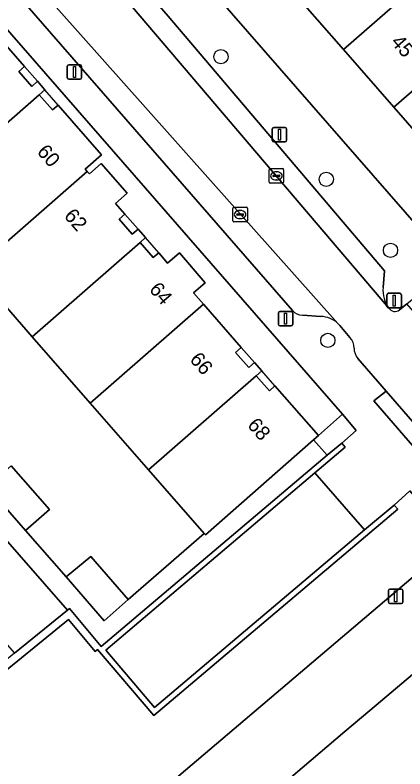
# Model space of a CAD drawing. Extents: x 161772 to 163126, y 383092 to 383917.
# Drawn here: x 162272.9 to 162299.8, y 383240.1 to 383292 of the extents above; entities that cross this region are included whole.
import ezdxf

# ---------------------------------------------------------------- set-up
doc = ezdxf.new("R2010")
doc.units = 0
for name, color, linetype in [('IMGEO_Boom', 7, 'Continuous'), ('IMGEO_Erf', 7, 'Continuous'), ('IMGEO_Groenvoorziening', 7, 'Continuous'), ('IMGEO_Hek', 7, 'Continuous'), ('IMGEO_Kolk', 7, 'Continuous'), ('IMGEO_Lichtmast', 7, 'Continuous'), ('IMGEO_Muur', 7, 'Continuous'), ('IMGEO_Pand', 7, 'Continuous'), ('IMGEO_Pand_nummerreeks', 7, 'Continuous'), ('IMGEO_Pand_overbouw', 7, 'Continuous'), ('IMGEO_Parkeervlak_gesloten', 7, 'Continuous'), ('IMGEO_Parkeervlak_open', 7, 'Continuous'), ('IMGEO_Voetpad_open', 7, 'Continuous')]:
    doc.layers.add(name, color=color, linetype=linetype)

msp = doc.modelspace()

# ---------------------------------------------------------------- linework, layer by layer
at = {"layer": 'IMGEO_Boom'}
for centre in [(162287.135, 383289.18), (162294.391, 383280.732), (162298.819, 383275.842), (162294.501, 383269.64)]:
    msp.add_circle(centre, 0.489, dxfattribs=at)
at = {"layer": 'IMGEO_Erf'}
for points in [[(162252.881, 383332.23), (162303.136, 383274.682), (162306.214, 383277.475), (162308.323, 383275.05), (162312.965, 383269.713), (162313.561, 383270.296), (162325.846, 383258.547), (162329.957, 383262.04), (162323.454, 383269.69), (162325.199, 383271.174), (162325.303, 383271.069), (162329.696, 383274.966)], [(162270.622, 383291.889), (162273.586, 383288.503), (162273.202, 383288.167), (162274.111, 383287.129), (162274.487, 383287.484), (162275, 383286.893), (162274.615, 383286.558), (162275.52, 383285.516), (162275.918, 383285.849), (162278.908, 383282.428), (162277.778, 383281.441), (162277.919, 383281.28), (162278.068, 383281.11), (162278.889, 383281.818), (162280.667, 383279.768), (162279.858, 383279.067), (162280.501, 383278.326), (162280.115, 383277.992), (162281.019, 383276.95), (162281.434, 383277.31), (162281.944, 383276.719), (162281.558, 383276.386), (162282.46, 383275.342), (162282.846, 383275.675), (162283.461, 383274.964), (162284.27, 383275.663), (162286.042, 383273.612), (162285.232, 383272.913), (162285.924, 383272.125), (162288.533, 383269.157), (162288.142, 383268.813), (162289.047, 383267.777), (162289.438, 383268.119), (162289.947, 383267.54), (162289.563, 383267.203), (162290.473, 383266.166), (162290.848, 383266.504), (162293.861, 383263.093), (162295.504, 383264.551), (162257.559, 383308.056)], [(162312.908, 383294.095), (162314.724, 383292.009), (162313.193, 383290.687), (162314.828, 383288.809), (162312.921, 383287.15), (162314.804, 383284.994), (162312.839, 383283.278), (162306.214, 383277.491), (162302.648, 383281.576), (162299.052, 383285.694), (162295.571, 383289.681), (162291.955, 383293.823)], [(162272.687, 383260.996), (162275.311, 383257.995), (162273.654, 383256.547), (162276.46, 383253.346), (162278.158, 383254.746), (162280.746, 383251.799), (162285.981, 383256.331), (162282.145, 383260.719), (162278.13, 383265.311), (162274.128, 383269.89), (162270.126, 383274.467)]]:
    msp.add_lwpolyline(points, dxfattribs=at)
at = {"layer": 'IMGEO_Groenvoorziening'}
msp.add_lwpolyline([(162260.746, 383236.819), (162262.673, 383234.333), (162249.167, 383223.416), (162255.614, 383215.381), (162255.715, 383215.467), (162302.061, 383254.778), (162302.361, 383255.033), (162303.194, 383255.746), (162300.139, 383259.267), (162299.079, 383258.296), (162299.322, 383258.018), (162282.509, 383243.795), (162278.634, 383248.351), (162278.475, 383248.213), (162276.626, 383250.42), (162260.416, 383237.219)], close=True, dxfattribs=at)
at = {"layer": 'IMGEO_Hek'}
msp.add_lwpolyline([(162293.514, 383262.788), (162294.457, 383261.724)], dxfattribs=at)
at = {"layer": 'IMGEO_Kolk'}
for p, q in [((162290.454, 383280.544), (162290.454, 383281.396)), ((162290.529, 383281.47), (162291.381, 383281.47)), ((162290.942, 383281.25), (162290.967, 383281.25)), ((162291.455, 383281.396), (162291.455, 383280.544)), ((162290.713, 383280.964), (162290.713, 383280.976)), ((162291.151, 383280.927), (162290.753, 383280.927)), ((162290.756, 383281.013), (162291.154, 383281.013)), ((162291.197, 383280.976), (162291.197, 383280.964)), ((162291.381, 383280.47), (162290.529, 383280.47)), ((162290.965, 383280.69), (162290.94, 383280.69)), ((162287.955, 383277.88), (162287.955, 383278.732)), ((162288.03, 383278.806), (162288.882, 383278.806)), ((162288.956, 383278.732), (162288.956, 383277.88)), ((162288.214, 383278.3), (162288.214, 383278.312)), ((162288.652, 383278.263), (162288.254, 383278.263)), ((162288.257, 383278.349), (162288.655, 383278.349)), ((162288.443, 383278.586), (162288.468, 383278.586)), ((162288.698, 383278.312), (162288.698, 383278.3)), ((162288.882, 383277.806), (162288.03, 383277.806)), ((162288.466, 383278.026), (162288.441, 383278.026))]:
    msp.add_line(p, q, dxfattribs=at)
for points in [[(162290.454, 383280.544), (162290.454, 383281.396)], [(162290.529, 383281.47), (162291.381, 383281.47)], [(162291.455, 383281.396), (162291.455, 383280.544)], [(162291.381, 383280.47), (162290.529, 383280.47)], [(162287.955, 383277.88), (162287.955, 383278.732)], [(162288.03, 383278.806), (162288.882, 383278.806)], [(162288.956, 383278.732), (162288.956, 383277.88)], [(162288.882, 383277.806), (162288.03, 383277.806)]]:
    msp.add_lwpolyline(points, dxfattribs=at)
for centre, radius, start, end in [((162290.531, 383281.394), 0.0765, 91.552, 178.448), ((162290.531, 383281.394), 0.0765, 91.552, 178.448), ((162291.379, 383281.394), 0.0765, 1.552, 88.448), ((162291.379, 383281.394), 0.0765, 1.552, 88.448), ((162290.753, 383280.973), 0.0403, 85.8775, 175.7526), ((162290.75, 383280.963), 0.0366, 178.938, 274.7102), ((162291.154, 383280.97), 0.043, 264.8664, 352.4533), ((162291.158, 383280.975), 0.0386, 1.7309, 96.639), ((162290.531, 383280.546), 0.0765, 181.552, 268.448), ((162290.531, 383280.546), 0.0765, 181.552, 268.448), ((162291.379, 383280.546), 0.0765, 271.552, 358.448), ((162291.379, 383280.546), 0.0765, 271.552, 358.448), ((162288.032, 383278.73), 0.0765, 91.552, 178.448), ((162288.032, 383278.73), 0.0765, 91.552, 178.448), ((162288.88, 383278.73), 0.0765, 1.552, 88.448), ((162288.88, 383278.73), 0.0765, 1.552, 88.448), ((162288.254, 383278.309), 0.0403, 85.8775, 175.7526), ((162288.251, 383278.299), 0.0366, 178.938, 274.7102), ((162288.655, 383278.306), 0.043, 264.8664, 352.4533), ((162288.659, 383278.311), 0.0386, 1.7309, 96.639), ((162288.032, 383277.882), 0.0765, 181.552, 268.448), ((162288.032, 383277.882), 0.0765, 181.552, 268.448), ((162288.88, 383277.882), 0.0765, 271.552, 358.448), ((162288.88, 383277.882), 0.0765, 271.552, 358.448)]:
    msp.add_arc(centre, radius, start, end, dxfattribs=at)
for centre, major_axis, ratio, start_param, end_param in [((162290.941, 383280.97), (-0.387, 0.002), 0.722429, 4.712389, 7.853982), ((162290.966, 383280.97), (-0.39, 0.002), 0.717154, 1.570796, 4.712389), ((162288.442, 383278.306), (-0.387, 0.002), 0.722429, 4.712389, 7.853982), ((162288.467, 383278.306), (-0.39, 0.002), 0.717154, 1.570796, 4.712389)]:
    msp.add_ellipse(centre, major_axis=major_axis, ratio=ratio, start_param=start_param, end_param=end_param, dxfattribs=at)
at = {"layer": 'IMGEO_Lichtmast'}
for p, q in [((162276.542, 383287.721), (162276.542, 383288.521)), ((162276.542, 383288.521), (162276.542, 383287.721)), ((162276.642, 383288.621), (162277.432, 383288.621)), ((162277.432, 383288.621), (162276.642, 383288.621)), ((162277.532, 383288.521), (162277.532, 383287.721)), ((162277.532, 383287.721), (162277.532, 383288.521)), ((162277.432, 383287.621), (162276.642, 383287.621)), ((162276.642, 383287.621), (162277.432, 383287.621)), ((162290.67, 383283.412), (162290.67, 383284.212)), ((162290.67, 383284.212), (162290.67, 383283.412)), ((162290.77, 383284.312), (162291.56, 383284.312)), ((162291.56, 383284.312), (162290.77, 383284.312)), ((162291.66, 383284.212), (162291.66, 383283.412)), ((162291.66, 383283.412), (162291.66, 383284.212)), ((162291.56, 383283.312), (162290.77, 383283.312)), ((162290.77, 383283.312), (162291.56, 383283.312)), ((162298.575, 383271.98), (162298.575, 383272.78)), ((162298.575, 383272.78), (162298.575, 383271.98)), ((162298.675, 383272.88), (162299.465, 383272.88)), ((162299.465, 383272.88), (162298.675, 383272.88)), ((162299.565, 383272.78), (162299.565, 383271.98)), ((162299.565, 383271.98), (162299.565, 383272.78)), ((162291.089, 383270.732), (162291.089, 383271.532)), ((162291.089, 383271.532), (162291.089, 383270.732)), ((162291.189, 383271.632), (162291.979, 383271.632)), ((162291.979, 383271.632), (162291.189, 383271.632)), ((162292.079, 383271.532), (162292.079, 383270.732)), ((162292.079, 383270.732), (162292.079, 383271.532)), ((162299.465, 383271.88), (162298.675, 383271.88)), ((162298.675, 383271.88), (162299.465, 383271.88)), ((162291.979, 383270.632), (162291.189, 383270.632)), ((162291.189, 383270.632), (162291.979, 383270.632)), ((162298.683, 383251.615), (162298.683, 383252.415)), ((162298.683, 383252.415), (162298.683, 383251.615)), ((162298.783, 383252.515), (162299.573, 383252.515)), ((162299.573, 383252.515), (162298.783, 383252.515)), ((162299.673, 383252.415), (162299.673, 383251.615)), ((162299.673, 383251.615), (162299.673, 383252.415)), ((162299.573, 383251.515), (162298.783, 383251.515)), ((162298.783, 383251.515), (162299.573, 383251.515))]:
    msp.add_line(p, q, dxfattribs=at)
for points in [[(162276.962, 383288.496), (162277.112, 383288.496), (162277.112, 383287.746), (162276.962, 383287.746), (162276.962, 383288.496)], [(162291.09, 383284.187), (162291.24, 383284.187), (162291.24, 383283.437), (162291.09, 383283.437), (162291.09, 383284.187)], [(162298.995, 383272.755), (162299.145, 383272.755), (162299.145, 383272.005), (162298.995, 383272.005), (162298.995, 383272.755)], [(162291.509, 383271.507), (162291.659, 383271.507), (162291.659, 383270.757), (162291.509, 383270.757), (162291.509, 383271.507)], [(162299.103, 383252.39), (162299.253, 383252.39), (162299.253, 383251.64), (162299.103, 383251.64), (162299.103, 383252.39)]]:
    msp.add_lwpolyline(points, dxfattribs=at)
for centre, start, end in [((162276.642, 383288.521), 90, 180), ((162276.642, 383288.521), 90, 180), ((162277.432, 383288.521), 0, 90), ((162277.432, 383288.521), 360, 90), ((162276.642, 383287.721), 180, 270), ((162276.642, 383287.721), 180, 270), ((162277.432, 383287.721), 270, 0), ((162277.432, 383287.721), 270, 0), ((162290.77, 383284.212), 90, 180), ((162290.77, 383284.212), 90, 180), ((162291.56, 383284.212), 0, 90), ((162291.56, 383284.212), 360, 90), ((162290.77, 383283.412), 180, 270), ((162290.77, 383283.412), 180, 270), ((162291.56, 383283.412), 270, 0), ((162291.56, 383283.412), 270, 0), ((162298.675, 383272.78), 90, 180), ((162298.675, 383272.78), 90, 180), ((162299.465, 383272.78), 0, 90), ((162299.465, 383272.78), 360, 90), ((162298.675, 383271.98), 180, 270), ((162298.675, 383271.98), 180, 270), ((162299.465, 383271.98), 270, 0), ((162299.465, 383271.98), 270, 0), ((162291.189, 383271.532), 90, 180), ((162291.189, 383271.532), 90, 180), ((162291.979, 383271.532), 0, 90), ((162291.979, 383271.532), 360, 90), ((162291.189, 383270.732), 180, 270), ((162291.189, 383270.732), 180, 270), ((162291.979, 383270.732), 270, 0), ((162291.979, 383270.732), 270, 0), ((162298.783, 383252.415), 90, 180), ((162298.783, 383252.415), 90, 180), ((162299.573, 383252.415), 0, 90), ((162299.573, 383252.415), 360, 90), ((162298.783, 383251.615), 180, 270), ((162298.783, 383251.615), 180, 270), ((162299.573, 383251.615), 270, 0), ((162299.573, 383251.615), 270, 0)]:
    msp.add_arc(centre, 0.1, start, end, dxfattribs=at)
at = {"layer": 'IMGEO_Muur'}
msp.add_lwpolyline([(162260.416, 383237.219), (162276.626, 383250.42), (162278.475, 383248.213), (162278.634, 383248.351), (162282.509, 383243.795), (162299.322, 383258.018), (162299.079, 383258.296), (162297.033, 383256.586), (162282.559, 383244.354), (162279.198, 383248.309), (162293.597, 383260.51), (162295.7, 383262.29), (162295.458, 383262.571), (162294.457, 383261.724), (162278.889, 383248.545), (162276.689, 383251.172), (162276.559, 383251.066), (162272.905, 383248.092), (162267.579, 383243.756), (162264.033, 383240.869), (162260.07, 383237.644)], close=True, dxfattribs=at)
for points in [[(162276.46, 383253.346), (162273.654, 383256.547)], [(162285.981, 383256.331), (162280.746, 383251.799)]]:
    msp.add_lwpolyline(points, dxfattribs=at)
at = {"layer": 'IMGEO_Pand'}
for points in [[(162306.11, 383298.861), (162305.947, 383299.048), (162305.785, 383298.907), (162303.99, 383300.97), (162299.765, 383297.293), (162298.094, 383299.213), (162291.955, 383293.823), (162295.571, 383289.681)], [(162303.734, 383293.668), (162307.657, 383297.082), (162307.29, 383297.504), (162306.11, 383298.861), (162295.571, 383289.681), (162299.052, 383285.694), (162305.672, 383291.441)], [(162313.193, 383290.687), (162314.724, 383292.009), (162312.908, 383294.095), (162311.383, 383292.768), (162307.476, 383289.368), (162305.672, 383291.441), (162299.052, 383285.694), (162302.648, 383281.576)], [(162274.615, 383286.558), (162275, 383286.893), (162274.487, 383287.484), (162274.111, 383287.129), (162273.202, 383288.167), (162273.586, 383288.503), (162270.622, 383291.889), (162269.493, 383290.901), (162269.746, 383290.613), (162263.083, 383284.79), (162267.201, 383280.079)], [(162277.919, 383281.28), (162277.778, 383281.441), (162278.908, 383282.428), (162275.918, 383285.849), (162275.52, 383285.516), (162274.615, 383286.558), (162267.201, 383280.079), (162270.84, 383275.914), (162269.719, 383274.933), (162270.126, 383274.467)], [(162274.128, 383269.89), (162281.558, 383276.386), (162281.944, 383276.719), (162281.434, 383277.31), (162281.019, 383276.95), (162280.115, 383277.992), (162280.501, 383278.326), (162279.858, 383279.067), (162280.667, 383279.768), (162278.889, 383281.818), (162278.068, 383281.11), (162277.919, 383281.28), (162270.126, 383274.467)], [(162274.128, 383269.89), (162278.13, 383265.311), (162285.924, 383272.125), (162285.232, 383272.913), (162286.042, 383273.612), (162284.27, 383275.663), (162283.461, 383274.964), (162282.846, 383275.675), (162282.46, 383275.342), (162281.558, 383276.386)], [(162289.563, 383267.203), (162289.947, 383267.54), (162289.438, 383268.119), (162289.047, 383267.777), (162288.142, 383268.813), (162288.533, 383269.157), (162285.924, 383272.125), (162278.13, 383265.311), (162282.145, 383260.719)], [(162282.145, 383260.719), (162285.981, 383256.331), (162286.06, 383256.241), (162293.514, 383262.788), (162293.861, 383263.093), (162290.848, 383266.504), (162290.473, 383266.166), (162289.563, 383267.203)], [(162271.033, 383259.546), (162273.654, 383256.547), (162275.311, 383257.995), (162272.687, 383260.996)], [(162280.746, 383251.799), (162278.158, 383254.746), (162276.46, 383253.346), (162279.095, 383250.321)]]:
    msp.add_lwpolyline(points, close=True, dxfattribs=at)
msp.add_lwpolyline([(162316.056, 383239.645), (162317.179, 383240.601), (162307.174, 383252.434), (162305.378, 383250.912), (162302.058, 383248.098), (162300.325, 383246.629), (162297.405, 383244.154), (162295.68, 383242.692), (162292.736, 383240.196), (162291.016, 383238.738)], dxfattribs=at)
at = {"layer": 'IMGEO_Pand_overbouw'}
for points in [[(162274.487, 383287.484), (162273.586, 383288.503), (162273.202, 383288.167), (162274.111, 383287.129)], [(162274.615, 383286.558), (162275.52, 383285.516), (162275.918, 383285.849), (162275, 383286.893)], [(162281.425, 383277.303), (162280.501, 383278.326), (162280.115, 383277.992), (162281.019, 383276.95)], [(162281.944, 383276.719), (162281.558, 383276.386), (162282.46, 383275.342), (162282.846, 383275.675)], [(162288.533, 383269.157), (162288.142, 383268.813), (162289.047, 383267.777), (162289.438, 383268.119)], [(162289.563, 383267.203), (162290.473, 383266.166), (162290.848, 383266.504), (162289.947, 383267.54)]]:
    msp.add_lwpolyline(points, close=True, dxfattribs=at)
at = {"layer": 'IMGEO_Parkeervlak_gesloten'}
for points in [[(162272.905, 383248.092), (162276.559, 383251.066), (162241.639, 383290.974), (162238.045, 383287.827)], [(162293.597, 383260.51), (162279.198, 383248.309), (162282.559, 383244.354), (162297.033, 383256.586)]]:
    msp.add_lwpolyline(points, close=True, dxfattribs=at)
at = {"layer": 'IMGEO_Parkeervlak_open'}
for points in [[(162252.73, 383328.371), (162251.466, 383328.544), (162250.836, 383328.738), (162259.166, 383317.749), (162274.575, 383300.18), (162298.703, 383271.865)], [(162298.309, 383273.276), (162298.403, 383274.434), (162283.498, 383291.979), (162269.82, 383307.701), (162267.192, 383310.723), (162262.591, 383316.035), (162260.024, 383319.157), (162253.395, 383327.985)], [(162295.198, 383270.803), (162272.986, 383295.768)], [(162273.585, 383292.88), (162292.055, 383271.699)], [(162292.743, 383271.369), (162294.014, 383271.29)]]:
    msp.add_lwpolyline(points, dxfattribs=at)
for centre, radius, start, end in [((162300.341, 383273.083), 2.041, 174.5666, 216.6365), ((162292.826, 383272.425), 1.059, 223.2589, 265.4916), ((162293.924, 383269.387), 1.905, 48.0065, 87.277)]:
    msp.add_arc(centre, radius, start, end, dxfattribs=at)
at = {"layer": 'IMGEO_Voetpad_open'}
for points in [[(162299.442, 383271.736), (162299.952, 383272.153), (162300.808, 383272.859), (162307.791, 383264.649), (162310.005, 383266.816), (162305.198, 383272.321), (162303.136, 383274.682), (162252.881, 383332.23)], [(162246.046, 383328.79), (162259.218, 383311.668), (162259.604, 383311.139), (162272.715, 383296.086), (162272.986, 383295.768), (162295.198, 383270.803), (162295.328, 383270.674), (162296.022, 383269.83)], [(162253.395, 383327.985), (162260.024, 383319.157), (162262.591, 383316.035), (162267.192, 383310.723), (162269.82, 383307.701), (162283.498, 383291.979), (162298.403, 383274.434), (162298.309, 383273.276)], [(162257.559, 383308.056), (162295.504, 383264.551), (162296.453, 383263.424), (162295.458, 383262.571), (162295.7, 383262.29), (162293.597, 383260.51), (162297.033, 383256.586), (162299.079, 383258.296), (162300.139, 383259.267), (162303.194, 383255.746), (162305.261, 383253.36), (162305.907, 383253.909), (162307.174, 383252.434), (162317.179, 383240.601), (162319.205, 383242.326), (162303.222, 383260.718)], [(162298.703, 383271.865), (162274.575, 383300.18)], [(162292.055, 383271.699), (162273.585, 383292.88)], [(162241.639, 383290.974), (162276.559, 383251.066), (162276.689, 383251.172), (162278.889, 383248.545), (162294.457, 383261.724), (162293.514, 383262.788), (162286.06, 383256.241), (162285.981, 383256.331), (162280.746, 383251.799), (162279.095, 383250.321), (162276.46, 383253.346), (162273.654, 383256.547), (162271.033, 383259.546), (162268.386, 383262.574), (162265.548, 383265.819), (162262.934, 383268.805), (162260.28, 383271.838), (162257.511, 383274.994), (162254.901, 383277.987), (162252.251, 383281.024), (162247.564, 383286.375), (162244.953, 383289.36)], [(162296.578, 383268.395), (162298.528, 383266.146), (162303.222, 383260.718), (162319.205, 383242.326), (162320.145, 383241.245), (162323.973, 383244.46), (162307.468, 383263.492), (162299.952, 383272.153), (162299.442, 383271.736)], [(162294.014, 383271.29), (162292.743, 383271.369)], [(162296.022, 383269.83), (162295.328, 383270.674), (162295.198, 383270.803)], [(162303.222, 383260.718), (162302.408, 383260.021), (162297.677, 383265.473), (162298.528, 383266.146), (162296.578, 383268.395)]]:
    msp.add_lwpolyline(points, dxfattribs=at)
for points in [[(162303.222, 383260.718), (162298.528, 383266.146), (162297.677, 383265.473), (162302.408, 383260.021)], [(162294.457, 383261.724), (162295.458, 383262.571), (162296.453, 383263.424), (162295.504, 383264.551), (162293.861, 383263.093), (162293.514, 383262.788)], [(162255.715, 383215.467), (162255.614, 383215.381), (162258.791, 383211.421), (162263.089, 383215.064), (162264.825, 383216.536), (162267.759, 383219.023), (162269.487, 383220.488), (162272.397, 383222.955), (162274.125, 383224.42), (162277.054, 383226.902), (162278.784, 383228.369), (162281.706, 383230.846), (162283.44, 383232.315), (162286.369, 383234.799), (162288.094, 383236.261), (162291.016, 383238.738), (162292.736, 383240.196), (162295.68, 383242.692), (162297.405, 383244.154), (162300.325, 383246.629), (162302.058, 383248.098), (162305.378, 383250.912), (162302.061, 383254.778)]]:
    msp.add_lwpolyline(points, close=True, dxfattribs=at)
for centre, radius, start, end in [((162300.341, 383273.083), 2.041, 174.5666, 216.6365), ((162292.826, 383272.425), 1.059, 223.2589, 265.4916), ((162299.132, 383272.139), 0.509, 212.6141, 307.5823), ((162299.132, 383272.139), 0.509, 212.6141, 307.5823), ((162293.924, 383269.387), 1.905, 48.0065, 87.277), ((162295.344, 383269.147), 0.963, 357.9977, 45.2188), ((162295.344, 383269.147), 0.963, 357.9977, 45.2188), ((162297.385, 383269.111), 1.079, 179.9142, 221.5822), ((162297.385, 383269.111), 1.079, 179.9142, 221.5822)]:
    msp.add_arc(centre, radius, start, end, dxfattribs=at)

# ---------------------------------------------------------------- texts
at = {"layer": 'IMGEO_Pand_nummerreeks'}
for s, rotation, p in [('45', 311.0293, (162298.796, 383290.156)), ('60', 311.1512, (162274.403, 383282.598)), ('62', 311.1554, (162276.268, 383278.184)), ('64', 310.8167, (162282.135, 383273.117)), ('66', 311.2583, (162284.927, 383268.288)), ('68', 311.363, (162288.9, 383263.765))]:
    msp.add_text(s, height=1, rotation=rotation, dxfattribs=at).set_placement(p)

doc.saveas('drawing.dxf')
